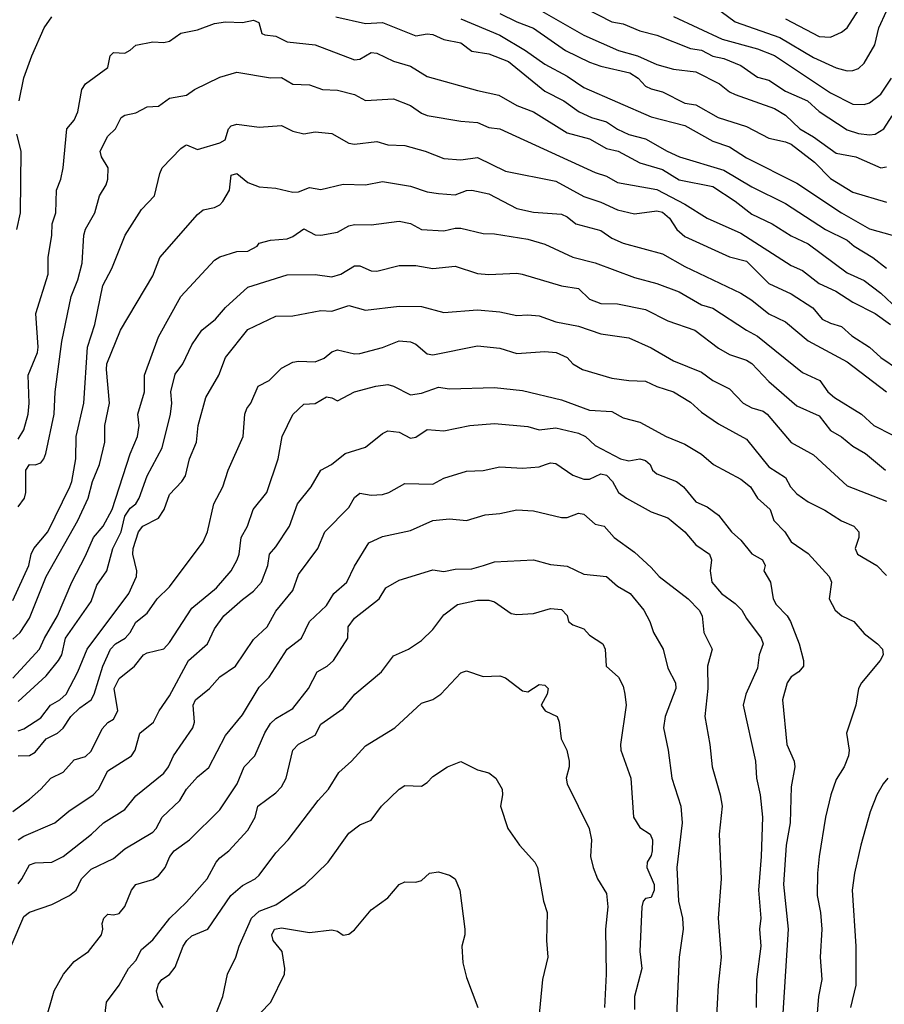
# Model space of a CAD drawing. Header units: metres. Extents: x -46681 to -43747, y -240911 to -237677.
# Tile 840 of 1056: x -44794 to -44717, y -238977 to -238889. Entities that reach past the tile are written whole.
import ezdxf

# ---------------------------------------------------------------- set-up
doc = ezdxf.new("R2010")
doc.units = ezdxf.units.M
doc.layers.add('CONTOUR_INDEX', color=1, linetype='Continuous')
doc.layers.add('CONTOUR_INTER', color=3, linetype='Continuous')

msp = doc.modelspace()

# ---------------------------------------------------------------- linework, layer by layer
at = {"layer": 'CONTOUR_INDEX'}
for points, elevation in [([(-44794.524, -238896.02), (-44794.095, -238893.972), (-44793.385, -238892.02), (-44792.298, -238889.52), (-44791.595, -238888.516)], 100), ([(-44766.239, -238888.52), (-44763.595, -238889.117), (-44762.095, -238889.048), (-44759.095, -238890.212), (-44758.095, -238890.054), (-44757.595, -238890.111), (-44756.595, -238890.539), (-44755.095, -238890.837), (-44754.095, -238891.594), (-44752.595, -238891.835), (-44750.821, -238892.52), (-44747.595, -238895.155), (-44745.895, -238896.02), (-44744.53, -238897.02), (-44743.415, -238897.52), (-44742.095, -238897.918), (-44741.095, -238898.574), (-44740.095, -238899.043), (-44738.595, -238899.412), (-44736.68, -238900.52), (-44735.568, -238901.02), (-44731.595, -238902.218), (-44729.095, -238903.703), (-44726.095, -238905.206), (-44722.53, -238907.52), (-44720.595, -238908.469), (-44719.962, -238909.02), (-44718.301, -238910.02), (-44717.095, -238910.968)], 100), ([(-44736.095, -238888.508), (-44731.75, -238890.52), (-44728.595, -238891.395), (-44727.095, -238891.987), (-44722.095, -238895.32), (-44720.095, -238896.317), (-44719.095, -238896.358), (-44718.595, -238896.221), (-44717.595, -238895.426), (-44716.651, -238894.02)], 95), ([(-44794.742, -238907.52), (-44794.397, -238906.02), (-44794.348, -238900.52), (-44794.715, -238899.02)], 100), ([(-44795.095, -238947.604), (-44792.714, -238945.02), (-44792.267, -238944.02), (-44791.092, -238942.02), (-44789.824, -238939.02), (-44788.595, -238936.675), (-44787.883, -238935.02), (-44787.026, -238934.02), (-44786.227, -238932.52), (-44784.595, -238927.559), (-44783.961, -238926.02), (-44783.817, -238925.02), (-44783.938, -238924.02), (-44783.339, -238922.02), (-44783.331, -238920.52), (-44782.095, -238917.117), (-44780.1, -238913.52), (-44777.095, -238910.271), (-44776.595, -238909.949), (-44775.095, -238909.487), (-44774.095, -238909.45), (-44773.272, -238909.02), (-44773.095, -238908.754), (-44772.095, -238908.461), (-44770.595, -238908.355), (-44770.095, -238908.153), (-44769.095, -238907.466), (-44768.095, -238908.009), (-44767.595, -238908.027), (-44766.095, -238907.773), (-44765.095, -238907.208), (-44764.595, -238907.083), (-44763.095, -238907.108), (-44760.595, -238906.79), (-44759.595, -238906.99), (-44758.595, -238907.521), (-44756.595, -238907.647), (-44755.595, -238907.399), (-44755.095, -238907.407), (-44753.095, -238907.879), (-44752.095, -238907.911), (-44749.095, -238908.397), (-44747.595, -238908.831), (-44745.095, -238909.988), (-44743.095, -238910.501), (-44739.595, -238911.798), (-44737.595, -238912.332), (-44735.595, -238913.09), (-44733.595, -238914.257), (-44732.595, -238914.547), (-44729.6, -238916.52), (-44728.595, -238917.052), (-44724.595, -238920.287), (-44723.052, -238921.02), (-44722.32, -238922.02), (-44721.729, -238922.52), (-44719.33, -238924.02), (-44718.222, -238925.02), (-44716.595, -238925.861)], 105), ([(-44794.595, -238962.045), (-44794.095, -238961.695), (-44791.33, -238960.52), (-44790.095, -238959.461), (-44787.92, -238958.02), (-44787.437, -238957.52), (-44786.595, -238955.869), (-44784.501, -238954.52), (-44784.155, -238954.02), (-44783.742, -238952.52), (-44782.525, -238951.52), (-44782.01, -238950.52), (-44781.095, -238949.175), (-44779.394, -238946.02), (-44777.7, -238944.52), (-44777.095, -238943.193), (-44776.25, -238942.02), (-44774.595, -238940.556), (-44773.595, -238939.837), (-44772.873, -238939.02), (-44772.319, -238937.52), (-44772.156, -238936.52), (-44771.595, -238935.88), (-44770.387, -238934.02), (-44769.673, -238932.02), (-44768.453, -238930.52), (-44767.574, -238929.02), (-44766.645, -238928.52), (-44765.418, -238927.52), (-44763.595, -238926.957), (-44762.095, -238925.741), (-44761.595, -238925.514), (-44760.595, -238925.617), (-44759.595, -238926.159), (-44759.095, -238926.069), (-44758.095, -238925.396), (-44756.595, -238925.506), (-44754.3, -238925.02)], 110), ([(-44754.3, -238925.02), (-44752.095, -238924.84), (-44749.095, -238925.111), (-44748.095, -238925.41), (-44746.595, -238925.233), (-44744.595, -238925.699), (-44743.974, -238926.02), (-44743.095, -238926.802), (-44740.846, -238928.02), (-44740.095, -238928.181), (-44739.095, -238928.019), (-44738.595, -238928.146), (-44738.193, -238928.52), (-44737.968, -238929.02), (-44737.595, -238929.332), (-44735.825, -238930.02), (-44735.214, -238930.52), (-44734.095, -238931.843), (-44733.095, -238932.288), (-44732.095, -238933.026), (-44730.93, -238934.52), (-44730.095, -238935.266), (-44729.095, -238936.504), (-44728.157, -238937.02), (-44727.914, -238937.52), (-44728.038, -238938.02), (-44727.445, -238939.02), (-44727.199, -238940.52), (-44726.943, -238941.02), (-44725.95, -238942.02), (-44725.671, -238942.52), (-44724.896, -238944.52), (-44724.491, -238946.02), (-44724.494, -238946.52), (-44724.9, -238947.02), (-44725.595, -238947.478), (-44725.968, -238948.02), (-44726.359, -238949.52), (-44725.998, -238953.52), (-44725.335, -238955.02), (-44725.275, -238955.52), (-44725.595, -238957.304), (-44725.696, -238960.52), (-44726.052, -238962.52), (-44726.275, -238966.02), (-44725.868, -238970.02), (-44726.352, -238977.52)], 110), ([(-44781.676, -238977.02), (-44782.095, -238976.295), (-44782.256, -238975.52), (-44782.095, -238974.921), (-44781.784, -238974.52), (-44781.095, -238974.069), (-44780.595, -238973.404), (-44779.873, -238971.52), (-44779.545, -238971.02), (-44779.095, -238970.61), (-44777.689, -238970.02), (-44775.61, -238967.02), (-44774.595, -238966.101), (-44773.441, -238965.52), (-44773.095, -238965.203), (-44771.595, -238963.188), (-44770.491, -238962.02), (-44767.835, -238958.52), (-44766.918, -238957.52), (-44765.991, -238956.02), (-44764.855, -238955.02), (-44763.595, -238953.643), (-44760.979, -238952.02), (-44758.595, -238949.82), (-44757.595, -238949.502), (-44756.86, -238949.02), (-44755.095, -238947.113), (-44754.841, -238947.02)], 115), ([(-44754.841, -238947.02), (-44754.595, -238946.94), (-44753.095, -238947.455), (-44751.595, -238947.378), (-44751.095, -238947.575), (-44749.595, -238948.717), (-44749.095, -238948.82), (-44748.095, -238948.167), (-44747.595, -238948.21), (-44747.305, -238948.52), (-44747.37, -238949.02), (-44747.93, -238950.02), (-44747.549, -238950.52), (-44746.474, -238951.02), (-44746.298, -238951.52), (-44746.122, -238953.02), (-44745.614, -238954.02), (-44745.412, -238955.02), (-44745.408, -238955.52), (-44745.699, -238956.52), (-44745.599, -238957.02), (-44743.629, -238961.02), (-44743.43, -238962.02), (-44743.499, -238963.52), (-44743.288, -238964.52), (-44742.897, -238965.52), (-44742.095, -238966.816), (-44741.968, -238968.02), (-44742.18, -238970.02), (-44742.116, -238974.02), (-44742.272, -238977.02)], 115)]:
    msp.add_lwpolyline(points, dxfattribs=dict(at, elevation=elevation))
at = {"layer": 'CONTOUR_INTER'}
for points, elevation in [([(-44744.095, -238887.695), (-44741.595, -238888.969), (-44740.595, -238889.164), (-44739.095, -238889.765), (-44737.595, -238890.162), (-44734.595, -238891.357), (-44733.595, -238891.503), (-44732.595, -238892.032), (-44731.595, -238892.248), (-44730.095, -238892.883), (-44728.595, -238893.917), (-44727.595, -238894.178), (-44726.095, -238895.158), (-44724.13, -238896.02), (-44723.095, -238896.981), (-44720.595, -238898.616), (-44719.595, -238898.948), (-44718.595, -238899.08), (-44718.095, -238899.006), (-44717.326, -238898.52), (-44716.595, -238897.365)], 96), ([(-44733.095, -238887.121), (-44730.595, -238888.979), (-44726.595, -238890.375), (-44723.595, -238892.15), (-44721.595, -238893.071), (-44720.595, -238893.346), (-44720.095, -238893.336), (-44719.595, -238893.139), (-44719.095, -238892.668), (-44718.134, -238891.02), (-44717.786, -238889.52), (-44717.095, -238888.013)], 94), ([(-44726.095, -238888.697), (-44723.095, -238890.287), (-44722.095, -238890.347), (-44721.095, -238889.902), (-44720.595, -238889.496), (-44719.329, -238887.52)], 93), ([(-44751.595, -238888.217), (-44750.095, -238888.983), (-44748.595, -238889.551), (-44745.733, -238891.52), (-44743.595, -238892.583), (-44742.595, -238892.927), (-44740.01, -238893.52), (-44739.26, -238894.02), (-44738.595, -238894.716), (-44738.095, -238894.958), (-44737.095, -238895.22), (-44735.095, -238896.249), (-44734.095, -238896.392), (-44732.128, -238897.52), (-44729.595, -238898.313), (-44727.595, -238899.359), (-44726.095, -238899.688), (-44725.595, -238899.91), (-44723.517, -238901.52), (-44722.095, -238902.972), (-44720.095, -238904.188), (-44717.095, -238905.074)], 98), ([(-44747.854, -238888.02), (-44744.095, -238890.179), (-44741.01, -238891.52), (-44739.31, -238892.02), (-44737.595, -238892.778), (-44736.095, -238893.206), (-44734.095, -238893.429), (-44732, -238894.52), (-44731.095, -238895.222), (-44730.595, -238895.459), (-44727.095, -238896.719), (-44726.095, -238897.308), (-44724.835, -238898.52), (-44723.595, -238899.239), (-44721.595, -238900.713), (-44719.817, -238901.02), (-44717.595, -238902.013), (-44717.095, -238901.912)], 97), ([(-44794.595, -238926.252), (-44794.095, -238925.422), (-44793.715, -238924.02), (-44793.624, -238923.02), (-44793.716, -238920.52), (-44792.895, -238918.52), (-44792.814, -238918.02), (-44793.033, -238915.02), (-44791.943, -238911.52), (-44791.933, -238910.02), (-44791.596, -238908.02), (-44791.56, -238907.02), (-44791.242, -238906.02), (-44791.19, -238904.02), (-44790.794, -238903.02), (-44790.584, -238902.02), (-44790.274, -238898.52), (-44789.595, -238897.754), (-44789.279, -238897.02), (-44788.916, -238895.02), (-44788.594, -238894.52), (-44786.595, -238893.043), (-44786.4, -238892.02), (-44786.095, -238891.714), (-44785.095, -238891.766), (-44784.595, -238891.517), (-44784.095, -238891.069), (-44782.595, -238890.746), (-44781.595, -238890.825), (-44781.095, -238890.713), (-44780.095, -238889.994), (-44778.595, -238889.702), (-44777.095, -238889.111), (-44776.095, -238888.974), (-44774.595, -238889.034), (-44773.595, -238888.833), (-44773.135, -238889.02), (-44772.866, -238890.02), (-44772.595, -238890.147), (-44771.595, -238890.242), (-44770.595, -238890.751), (-44768.095, -238891.017), (-44764.595, -238892.372), (-44764.095, -238892.295), (-44763.095, -238891.725), (-44762.595, -238891.775), (-44761.095, -238892.488), (-44759.595, -238892.936), (-44758.095, -238893.844), (-44753.595, -238895.118), (-44751.694, -238895.52), (-44750.095, -238896.454), (-44748.595, -238897.006), (-44745.595, -238898.886), (-44743.595, -238899.427), (-44742.095, -238900.291), (-44741.056, -238900.52), (-44739.095, -238901.574), (-44737.095, -238902.177), (-44735.595, -238903.086), (-44732.595, -238903.694), (-44730.595, -238904.988), (-44729.095, -238906.161), (-44727.287, -238907.02), (-44725.595, -238908.097), (-44724.095, -238908.806), (-44720.595, -238911.378), (-44719.095, -238912.083), (-44717.595, -238913.219), (-44716.595, -238914.167)], 101), ([(-44755.095, -238888.715), (-44751.595, -238890.164), (-44749.309, -238891.52), (-44747.595, -238892.758), (-44745.595, -238893.82), (-44744.095, -238894.84), (-44738.095, -238897.448), (-44735.095, -238898.248), (-44732.595, -238899.629), (-44731.095, -238900.137), (-44729.595, -238901.119), (-44725.095, -238903.38), (-44721.095, -238906.021), (-44718.595, -238907.455), (-44716.595, -238908.028)], 99), ([(-44794.595, -238932.297), (-44794.035, -238931.52), (-44793.92, -238931.02), (-44793.938, -238929.02), (-44793.595, -238928.504), (-44793.095, -238928.546), (-44792.595, -238928.375), (-44792.311, -238928.02), (-44792.138, -238927.52), (-44791.399, -238924.02), (-44791.312, -238922.02), (-44790.713, -238917.52), (-44789.873, -238913.52), (-44789.286, -238912.02), (-44788.902, -238910.52), (-44788.748, -238908.02), (-44788.595, -238907.499), (-44787.753, -238906.02), (-44787.338, -238904.52), (-44786.75, -238903.52), (-44786.595, -238903.02), (-44786.568, -238902.02), (-44787.166, -238901.02), (-44787.277, -238900.52), (-44786.595, -238899.197), (-44785.921, -238898.52), (-44785.413, -238897.52), (-44785.095, -238897.317), (-44784.095, -238897.099), (-44783.095, -238896.56), (-44782.095, -238896.495), (-44781.095, -238895.783), (-44779.595, -238895.532), (-44778.866, -238895.02), (-44776.595, -238893.909), (-44775.095, -238893.468), (-44772.095, -238893.979), (-44771.095, -238893.937), (-44770.095, -238894.535), (-44768.595, -238894.588), (-44767.431, -238895.02), (-44766.095, -238895.074), (-44764.595, -238895.471), (-44763.595, -238896.006), (-44761.095, -238895.853), (-44759.595, -238896.436), (-44758.595, -238897.132), (-44758.095, -238897.337), (-44755.095, -238897.841), (-44753.595, -238897.961), (-44752.595, -238898.411), (-44751.595, -238898.534), (-44743.095, -238902.436), (-44742.095, -238902.748), (-44741.095, -238903.332), (-44737.595, -238903.958), (-44735.095, -238905.266), (-44733.093, -238906.52), (-44730.095, -238907.861), (-44725.595, -238910.745), (-44724.595, -238911.184), (-44723.095, -238912.346), (-44721.611, -238913.02), (-44720.098, -238914.02), (-44718.095, -238915.019), (-44716.724, -238916.02)], 102), ([(-44795.095, -238940.668), (-44793.652, -238937.52), (-44793.461, -238936.52), (-44793.216, -238936.02), (-44791.974, -238934.52), (-44790.003, -238930.52), (-44789.803, -238930.02), (-44789.464, -238928.02), (-44789.421, -238926.02), (-44788.76, -238923.02), (-44788.408, -238918.02), (-44787.764, -238916.02), (-44787.058, -238912.52), (-44786.24, -238911.02), (-44785.065, -238908.02), (-44783.595, -238905.75), (-44782.451, -238904.52), (-44781.972, -238902.52), (-44781.745, -238902.02), (-44780.095, -238900.274), (-44779.71, -238900.02), (-44779.595, -238899.966), (-44778.595, -238900.365), (-44776.595, -238899.794), (-44776.136, -238899.52), (-44775.841, -238898.52), (-44775.595, -238898.273), (-44775.095, -238898.113), (-44773.095, -238898.368), (-44771.095, -238898.221), (-44770.095, -238898.731), (-44769.095, -238898.979), (-44768.095, -238898.812), (-44766.595, -238898.953), (-44765.095, -238899.818), (-44764.595, -238899.911), (-44762.595, -238899.654), (-44761.595, -238899.975), (-44760.095, -238900.021), (-44758.27, -238900.52), (-44756.595, -238901.195), (-44755.095, -238901.291), (-44753.595, -238901.104), (-44751.095, -238902.325), (-44746.595, -238903.202), (-44744.095, -238904.561), (-44742.595, -238905.074), (-44741.095, -238905.768), (-44739.595, -238906.127), (-44737.595, -238905.845), (-44737.095, -238905.983), (-44736.465, -238906.52), (-44735.794, -238907.52), (-44735.095, -238908.15), (-44731.095, -238909.956), (-44729.595, -238910.363), (-44727.595, -238912.336), (-44725.595, -238913.265), (-44723.668, -238914.52), (-44722.833, -238915.52), (-44722.095, -238915.892), (-44721.095, -238916.182), (-44720.168, -238917.02), (-44718.614, -238918.02), (-44717.595, -238918.96), (-44716.021, -238920.02)], 103), ([(-44795.095, -238944.109), (-44794.442, -238943.52), (-44793.595, -238942.242), (-44792.106, -238938.52), (-44789.281, -238933.52), (-44788.373, -238931.52), (-44787.979, -238930.02), (-44787.35, -238928.52), (-44786.873, -238926.52), (-44786.862, -238925.02), (-44786.461, -238923.02), (-44786.737, -238920.02), (-44786.681, -238919.52), (-44785.467, -238916.52), (-44782.595, -238911.663), (-44781.965, -238910.02), (-44778.595, -238906.181), (-44778.095, -238905.753), (-44777.095, -238905.547), (-44776.595, -238905.31), (-44776.343, -238905.02), (-44775.747, -238904.02), (-44775.595, -238902.664), (-44775.095, -238902.507), (-44774.095, -238903.312), (-44773.095, -238903.726), (-44771.595, -238903.844), (-44770.095, -238904.182), (-44769.595, -238904.162), (-44768.595, -238903.772), (-44767.595, -238903.936), (-44765.595, -238903.461), (-44763.595, -238903.526), (-44762.095, -238903.234), (-44759.595, -238903.666), (-44758.095, -238904.156), (-44757.095, -238904.311), (-44755.595, -238904.422), (-44754.595, -238904.029), (-44754.095, -238904.008), (-44752.595, -238904.322), (-44750.095, -238905.634), (-44748.595, -238905.972), (-44746.095, -238906.153), (-44745.595, -238906.379), (-44744.821, -238907.02), (-44742.595, -238907.6), (-44741.595, -238908.292), (-44740.595, -238908.745), (-44737.095, -238909.695), (-44735.095, -238910.829), (-44730.095, -238913.197), (-44729.095, -238913.83), (-44727.595, -238915.06), (-44726.095, -238915.763), (-44724.095, -238917.46), (-44720.595, -238919.354), (-44717.087, -238922.02)], 104), ([(-44794.595, -238949.665), (-44792.095, -238947.389), (-44791.018, -238946.02), (-44790.707, -238945.52), (-44790.383, -238944.02), (-44788.095, -238940.76), (-44787.595, -238939.282), (-44786.705, -238938.02), (-44786.162, -238936.02), (-44785.422, -238934.52), (-44785.095, -238933.118), (-44784.595, -238932.403), (-44784.092, -238932.02), (-44783.798, -238931.52), (-44783.1, -238929.52), (-44781.757, -238927.02), (-44780.999, -238924.02), (-44780.897, -238923.02), (-44780.984, -238922.02), (-44780.595, -238920.44), (-44779.917, -238919.52), (-44779.095, -238917.809), (-44778.217, -238916.52), (-44777.004, -238915.52), (-44776.095, -238914.482), (-44774.095, -238912.675), (-44770.595, -238911.58), (-44768.095, -238911.531), (-44766.595, -238911.744), (-44765.798, -238911.52), (-44764.595, -238910.773), (-44764.095, -238910.771), (-44763.095, -238911.219), (-44762.595, -238911.232), (-44760.595, -238910.734), (-44759.095, -238910.736), (-44757.595, -238911.007), (-44755.595, -238910.794), (-44753.595, -238911.46), (-44752.595, -238911.542), (-44750.095, -238911.424), (-44749.609, -238911.52), (-44746.095, -238912.563), (-44744.595, -238912.778), (-44743.595, -238913.738), (-44742.595, -238914.142), (-44741.095, -238914.149), (-44738.595, -238914.67), (-44736.595, -238915.665), (-44734.184, -238916.52), (-44732.095, -238918.12), (-44731.095, -238918.674), (-44729.595, -238919.19), (-44729.095, -238919.479), (-44727.595, -238921.102), (-44725.095, -238923.279), (-44723.095, -238924.152), (-44722.095, -238925.461), (-44721.095, -238926.055), (-44720.095, -238926.873), (-44718.954, -238927.52), (-44717.164, -238929.02)], 106), ([(-44794.595, -238952.301), (-44794.095, -238952.107), (-44792.595, -238951.138), (-44791.72, -238950.02), (-44790.882, -238949.52), (-44790.333, -238949.02), (-44789.274, -238947.02), (-44788.439, -238945.02), (-44784.732, -238940.02), (-44784.046, -238938.52), (-44784.016, -238938.02), (-44784.386, -238936.52), (-44784.346, -238936.02), (-44783.859, -238934.52), (-44783.48, -238934.02), (-44782.095, -238933.312), (-44781.574, -238932.52), (-44781.095, -238931.18), (-44779.991, -238930.02), (-44779.668, -238929.52), (-44779.308, -238928.02), (-44778.679, -238926.52), (-44778.549, -238925.02), (-44777.857, -238922.52), (-44776.697, -238920.52), (-44776.095, -238918.959), (-44774.095, -238916.447), (-44771.595, -238915.275), (-44770.095, -238915.221), (-44767.595, -238914.768), (-44766.595, -238914.806), (-44765.095, -238914.297), (-44763.595, -238914.733), (-44760.595, -238914.381), (-44758.595, -238914.408), (-44756.595, -238914.926), (-44753.595, -238914.691), (-44751.595, -238914.872), (-44750.095, -238915.208), (-44749.095, -238915.139), (-44748.095, -238915.242), (-44746.595, -238915.781), (-44744.595, -238916.159), (-44742.595, -238916.846), (-44740.095, -238917.205), (-44738.095, -238918.083), (-44736.095, -238919.264), (-44733.595, -238920.26), (-44732.595, -238921.012), (-44731.095, -238921.744), (-44729.894, -238923.02), (-44729.095, -238923.453), (-44728.095, -238923.76), (-44727.727, -238924.02), (-44725.595, -238926.543), (-44723.595, -238927.654), (-44720.595, -238930.423), (-44717.095, -238931.796)], 107), ([(-44794.595, -238954.535), (-44793.595, -238954.497), (-44793.095, -238954.212), (-44792.095, -238953.016), (-44791.095, -238952.506), (-44790.595, -238952.073), (-44789.898, -238951.02), (-44789.095, -238950.251), (-44788.078, -238949.52), (-44787.817, -238949.02), (-44787.04, -238946.52), (-44786.366, -238945.02), (-44785.916, -238944.52), (-44785.057, -238944.02), (-44784.611, -238943.52), (-44784.095, -238942.598), (-44783.095, -238941.796), (-44782.192, -238940.52), (-44781.095, -238939.445), (-44778.095, -238935.43), (-44777.709, -238934.52), (-44777.142, -238932.02), (-44776.338, -238930.52), (-44775.871, -238929.02), (-44774.514, -238926.02), (-44774.386, -238924.02), (-44774.208, -238923.52), (-44773.849, -238923.02), (-44773.185, -238921.52), (-44772.201, -238921.02), (-44771.095, -238919.91), (-44770.095, -238919.384), (-44769.595, -238919.287), (-44768.095, -238919.333), (-44767.304, -238919.02), (-44766.595, -238918.443), (-44766.095, -238918.276), (-44764.595, -238918.618), (-44764.095, -238918.607), (-44762.095, -238918.076), (-44760.595, -238917.476), (-44759.595, -238917.542), (-44759.095, -238917.759), (-44758.095, -238918.631), (-44757.595, -238918.721), (-44753.595, -238917.923), (-44751.595, -238918.121), (-44750.095, -238918.587), (-44747.595, -238918.414), (-44746.588, -238918.52), (-44745.595, -238918.963), (-44745.095, -238919.52), (-44744.224, -238920.02), (-44741.595, -238920.789), (-44740.095, -238921.02), (-44738.595, -238921.074), (-44737.595, -238921.548), (-44736.095, -238922.008), (-44734.595, -238922.954), (-44733.595, -238923.845), (-44732.095, -238924.871), (-44729.595, -238926.247), (-44727.595, -238928.722), (-44726.095, -238929.67), (-44725.656, -238930.52), (-44725.095, -238931.118), (-44724.095, -238931.836), (-44722.595, -238932.599), (-44721.095, -238933.557), (-44720.007, -238934.02), (-44719.549, -238934.52), (-44719.554, -238935.02), (-44719.873, -238936.02), (-44719.663, -238936.52), (-44717.938, -238937.52), (-44717.095, -238938.431)], 108), ([(-44795.095, -238959.494), (-44793.595, -238958.415), (-44792.576, -238957.52), (-44791.695, -238956.52), (-44790.595, -238955.977), (-44789.595, -238954.899), (-44788.595, -238954.597), (-44788.095, -238954.112), (-44787.095, -238952.123), (-44786.595, -238951.556), (-44786.095, -238951.265), (-44785.72, -238950.52), (-44786.044, -238948.52), (-44785.595, -238947.627), (-44784.22, -238946.52), (-44783.417, -238945.52), (-44783.095, -238945.338), (-44781.595, -238944.974), (-44781.095, -238944.41), (-44779.095, -238941.354), (-44776.915, -238939.52), (-44775.595, -238938.012), (-44775.051, -238937.02), (-44774.876, -238936.52), (-44774.688, -238935.02), (-44774.142, -238934.02), (-44773.621, -238932.52), (-44772.4, -238931.02), (-44771.401, -238928.02), (-44771.025, -238926.02), (-44770.095, -238924.056), (-44769.095, -238923.125), (-44768.095, -238923.07), (-44767.095, -238922.457), (-44766.595, -238922.554), (-44766.095, -238922.827), (-44764.595, -238922.008), (-44762.68, -238921.52)], 109), ([(-44762.68, -238921.52), (-44761.595, -238921.381), (-44761.095, -238921.503), (-44759.595, -238922.283), (-44758.595, -238922.126), (-44757.095, -238921.61), (-44756.095, -238921.762), (-44752.095, -238921.625), (-44749.595, -238921.911), (-44746.095, -238922.724), (-44743.595, -238923.671), (-44741.595, -238923.791), (-44740.595, -238924.34), (-44739.095, -238924.721), (-44736.758, -238926.02), (-44735.095, -238926.688), (-44733.595, -238927.58), (-44732.531, -238928.52), (-44730.095, -238929.812), (-44729.228, -238930.52), (-44728.59, -238931.52), (-44727.473, -238932.52), (-44727.141, -238933.52), (-44726.163, -238934.52), (-44725.595, -238935.406), (-44724.095, -238936.447), (-44722.2, -238938.52), (-44721.986, -238939.02), (-44722.206, -238940.52), (-44721.665, -238941.52), (-44721.074, -238942.02), (-44719.994, -238942.52), (-44719.095, -238943.592), (-44717.898, -238944.52), (-44717.449, -238945.02), (-44717.394, -238945.52), (-44717.649, -238946.02), (-44719.311, -238948.02), (-44719.576, -238948.52), (-44719.831, -238950.02), (-44720.662, -238952.52), (-44720.416, -238954.02), (-44720.484, -238954.52), (-44720.859, -238955.52), (-44721.595, -238956.633), (-44722.052, -238958.02), (-44722.519, -238960.02), (-44723.086, -238963.52), (-44723.249, -238965.02), (-44723.27, -238967.02), (-44722.97, -238968.52), (-44722.852, -238970.02), (-44723.017, -238972.52), (-44722.869, -238974.52), (-44723.171, -238976.02), (-44723.29, -238977.52)], 109), ([(-44794.595, -238965.969), (-44794.269, -238965.52), (-44793.595, -238964.28), (-44793.095, -238964.078), (-44791.595, -238964.027), (-44790.603, -238963.52), (-44788.06, -238961.52), (-44786.99, -238960.52), (-44785.095, -238959.338), (-44784.095, -238958.095), (-44781.595, -238956.091), (-44781.181, -238955.52), (-44780.735, -238954.52), (-44779.01, -238952.02), (-44778.879, -238951.52), (-44778.984, -238950.02), (-44778.774, -238949.52), (-44777.534, -238948.52), (-44776.595, -238947.489), (-44775.202, -238946.52), (-44773.595, -238944.136), (-44772.365, -238943.02), (-44771.595, -238941.618), (-44770.095, -238939.77), (-44769.595, -238938.338), (-44767.866, -238936.02), (-44767.237, -238934.52), (-44765.095, -238932.338), (-44764.595, -238931.463), (-44764.095, -238931.066), (-44763.095, -238931.242), (-44762.095, -238931.195), (-44761.527, -238931.02), (-44760.095, -238930.213), (-44757.595, -238930.254), (-44756.595, -238929.73), (-44754.595, -238929.109), (-44753.095, -238929.052), (-44751.595, -238928.707), (-44749.595, -238928.853), (-44748.095, -238928.709), (-44747.539, -238928.52)], 111), ([(-44747.539, -238928.52), (-44747.095, -238928.353), (-44746.595, -238928.42), (-44745.095, -238929.453), (-44744.095, -238929.818), (-44743.595, -238929.833), (-44742.595, -238929.35), (-44742.095, -238929.466), (-44741.559, -238930.02), (-44741.01, -238931.02), (-44740.305, -238931.52), (-44738.095, -238932.73), (-44736.595, -238933.284), (-44736.306, -238933.52), (-44735.091, -238934.52), (-44734.095, -238935.673), (-44732.893, -238936.52), (-44732.721, -238937.02), (-44732.829, -238938.02), (-44732.668, -238939.02), (-44731.816, -238940.02), (-44730.595, -238940.93), (-44730.014, -238941.52), (-44729.595, -238942.281), (-44728.262, -238944.02), (-44728.093, -238944.52), (-44728.461, -238945.52), (-44728.595, -238946.697), (-44729.659, -238949.02), (-44729.897, -238950.02), (-44728.788, -238955.02), (-44728.688, -238956.52), (-44728.378, -238958.02), (-44728.17, -238960.02), (-44728.275, -238963.52), (-44728.525, -238966.52), (-44728.316, -238969.02), (-44728.425, -238970.02), (-44728.32, -238971.52), (-44728.682, -238974.52), (-44728.713, -238977.02)], 111), ([(-44752.902, -238933.02), (-44751.595, -238932.891), (-44750.095, -238932.562), (-44748.595, -238932.637), (-44746.095, -238933.251), (-44745.595, -238933.255), (-44744.595, -238932.854), (-44744.095, -238932.948), (-44743.095, -238933.839), (-44742.284, -238934.02), (-44741.402, -238935.02), (-44739.595, -238936.34), (-44738.095, -238937.702), (-44737.378, -238938.52), (-44734.787, -238940.52), (-44733.805, -238941.52), (-44733.55, -238942.02), (-44733.407, -238943.52), (-44732.639, -238945.02), (-44733.059, -238946.52), (-44733.026, -238948.52), (-44733.3, -238951.02), (-44732.855, -238953.52), (-44732.664, -238955.52), (-44731.935, -238958.02), (-44731.77, -238959.02), (-44732.018, -238961.52), (-44731.851, -238965.52), (-44732.107, -238969.02), (-44731.853, -238972.52), (-44732.107, -238975.02), (-44732.369, -238980.02)], 112), ([(-44795.241, -238971.52), (-44794.095, -238968.886), (-44793.595, -238968.506), (-44791.595, -238967.815), (-44790.037, -238967.02), (-44789.416, -238966.52), (-44788.962, -238965.52), (-44788.095, -238964.654), (-44786.095, -238963.712), (-44785.095, -238962.825), (-44782.595, -238961.349), (-44782.287, -238961.02), (-44781.757, -238960.02), (-44780.175, -238958.52), (-44779.573, -238957.52), (-44778.595, -238956.419), (-44777.595, -238955.589), (-44776.095, -238952.707), (-44774.595, -238950.88), (-44773.095, -238948.41), (-44772.19, -238947.52), (-44770.607, -238945.02), (-44769.302, -238944.02), (-44768.605, -238942.52), (-44767.095, -238941.119), (-44766.427, -238940.02), (-44765.273, -238939.02), (-44764.595, -238937.584), (-44763.288, -238935.52), (-44762.095, -238934.929), (-44759.595, -238934.419), (-44757.595, -238933.521), (-44756.095, -238933.376), (-44754.595, -238933.518), (-44752.902, -238933.02)], 112), ([(-44753.074, -238937.52), (-44752.095, -238937.198), (-44748.595, -238937.033), (-44747.095, -238937.453), (-44745.595, -238937.594), (-44744.095, -238938.293), (-44742.095, -238938.512), (-44741.095, -238939.381), (-44739.985, -238940.02), (-44738.763, -238941.52), (-44738.201, -238942.52), (-44737.898, -238943.52), (-44737.016, -238945.02), (-44736.595, -238946.711), (-44735.918, -238948.02), (-44735.883, -238948.52), (-44736.85, -238951.02), (-44736.982, -238952.02), (-44736.568, -238954.02), (-44736.26, -238956.52), (-44735.434, -238959.02), (-44735.325, -238960.52), (-44735.814, -238964.52), (-44735.66, -238967.52), (-44735.31, -238969.02), (-44735.252, -238970.02), (-44735.601, -238972.52), (-44735.881, -238979.02)], 113), ([(-44792.244, -238978.52), (-44791.39, -238975.52), (-44790.549, -238974.02), (-44789.595, -238972.91), (-44788.337, -238972.02), (-44787.166, -238970.52), (-44787.054, -238970.02), (-44787.123, -238969.52), (-44786.965, -238969.02), (-44786.595, -238968.67), (-44786.095, -238968.736), (-44785.595, -238968.624), (-44785.095, -238967.995), (-44784.505, -238966.52), (-44784.104, -238966.02), (-44782.595, -238965.566), (-44782.095, -238965.254), (-44781.488, -238964.52), (-44781.07, -238963.52), (-44780.695, -238963.02), (-44779.327, -238962.02), (-44776.595, -238959.365), (-44775.07, -238957.02), (-44774.438, -238955.52), (-44773.493, -238954.52), (-44772.595, -238952.485), (-44772.095, -238951.652), (-44771.595, -238951.187), (-44770.095, -238950.298), (-44768.683, -238948.52), (-44767.906, -238947.02), (-44767.021, -238946.52), (-44766.469, -238946.02), (-44765.19, -238944.02), (-44765.144, -238943.02), (-44764.595, -238942.229), (-44762.385, -238940.52), (-44761.777, -238939.52), (-44760.595, -238938.852), (-44757.595, -238937.922), (-44756.595, -238938.077), (-44755.595, -238937.865), (-44754.095, -238937.821), (-44753.074, -238937.52)], 113), ([(-44787.09, -238979.52), (-44786.713, -238976.52), (-44785.595, -238975.007), (-44784.761, -238973.52), (-44784.095, -238972.808), (-44783.595, -238971.839), (-44782.595, -238970.957), (-44781.065, -238969.02), (-44779.595, -238967.606), (-44777.721, -238965.52), (-44776.925, -238964.02), (-44776.595, -238963.628), (-44775.8, -238963.02), (-44774.095, -238961.169), (-44773.457, -238960.02), (-44773.224, -238959.02), (-44771.595, -238957.848), (-44771.095, -238957.31), (-44770.685, -238956.52), (-44770.088, -238954.02), (-44769.595, -238953.497), (-44768.095, -238952.678), (-44767.595, -238951.705), (-44765.595, -238950.302), (-44764.549, -238949.02), (-44762.164, -238947.02), (-44761.095, -238945.61), (-44759.775, -238945.02), (-44758.595, -238944.229), (-44757.595, -238943.244), (-44756.595, -238941.927), (-44755.391, -238941.02)], 114), ([(-44755.391, -238941.02), (-44753.595, -238940.628), (-44752.595, -238940.642), (-44752.095, -238940.764), (-44750.595, -238941.833), (-44750.095, -238941.915), (-44748.595, -238941.805), (-44747.095, -238941.369), (-44746.095, -238941.463), (-44745.595, -238942.012), (-44745.487, -238942.52), (-44745.095, -238942.832), (-44744.095, -238943.201), (-44743.595, -238943.763), (-44742.426, -238944.52), (-44742.217, -238945.02), (-44742.114, -238946.52), (-44740.999, -238947.52), (-44740.595, -238948.307), (-44740.459, -238949.02), (-44740.343, -238950.02), (-44740.836, -238953.52), (-44740.805, -238954.02), (-44739.909, -238956.52), (-44739.68, -238960.02), (-44739.095, -238960.935), (-44738.185, -238961.52), (-44737.963, -238962.02), (-44737.998, -238963.02), (-44738.095, -238963.436), (-44738.453, -238964.02), (-44738.493, -238964.52), (-44737.816, -238966.02), (-44737.822, -238966.52), (-44738.095, -238967.174), (-44738.595, -238967.281), (-44738.801, -238967.52), (-44738.931, -238968.02), (-44739.12, -238972.02), (-44738.933, -238973.52), (-44739.595, -238976.034), (-44739.595, -238977.177)], 114), ([(-44777.313, -238978.52), (-44776.324, -238976.02), (-44775.93, -238974.02), (-44775.184, -238972.52), (-44774.888, -238971.52), (-44773.771, -238969.02), (-44773.095, -238968.405), (-44771.595, -238967.851), (-44768.973, -238966.02), (-44766.921, -238964.02), (-44765.095, -238961.446), (-44764.095, -238960.686), (-44763.095, -238960.264), (-44762.171, -238959.02), (-44760.595, -238957.5), (-44760.095, -238957.17), (-44758.595, -238957.249), (-44758.095, -238956.927), (-44757.595, -238956.392), (-44756.287, -238955.52)], 116), ([(-44756.287, -238955.52), (-44755.095, -238955.03), (-44753.595, -238955.789), (-44752.595, -238956.048), (-44751.95, -238956.52), (-44751.408, -238957.52), (-44751.358, -238958.02), (-44751.553, -238959.02), (-44750.901, -238961.02), (-44749.859, -238962.52), (-44748.485, -238964.02), (-44748.232, -238964.52), (-44747.717, -238967.52), (-44747.383, -238968.52), (-44747.439, -238971.02), (-44747.336, -238972.52), (-44747.795, -238974.52), (-44748.423, -238981.02)], 116), ([(-44716.957, -238956.52), (-44717.387, -238957.02), (-44717.953, -238958.02), (-44718.556, -238959.52), (-44719.372, -238962.52), (-44719.949, -238965.02), (-44720.161, -238966.52), (-44719.839, -238971.52), (-44719.823, -238975.02), (-44720.302, -238977.02)], 108), ([(-44773.006, -238977.52), (-44772.056, -238976.52), (-44770.842, -238974.02), (-44770.797, -238973.52), (-44771.053, -238972.02), (-44771.851, -238971.02), (-44771.964, -238970.52), (-44771.733, -238970.02), (-44771.095, -238969.883), (-44768.595, -238970.318), (-44766.595, -238970.08), (-44766.095, -238970.179), (-44765.595, -238970.535), (-44765.095, -238970.468), (-44764.595, -238970.08), (-44763.095, -238968.292), (-44761.595, -238967.217), (-44760.595, -238966.038), (-44760.095, -238965.791), (-44759.095, -238965.83), (-44758.595, -238965.678), (-44757.876, -238965.02)], 117), ([(-44757.876, -238965.02), (-44757.095, -238964.898), (-44756.095, -238965.183), (-44755.595, -238965.527), (-44755.168, -238966.52), (-44754.736, -238970.02), (-44754.733, -238970.52), (-44754.994, -238971.52), (-44754.918, -238973.02), (-44754.595, -238974.326), (-44753.567, -238977.02)], 117)]:
    msp.add_lwpolyline(points, dxfattribs=dict(at, elevation=elevation))

doc.saveas('drawing.dxf')
